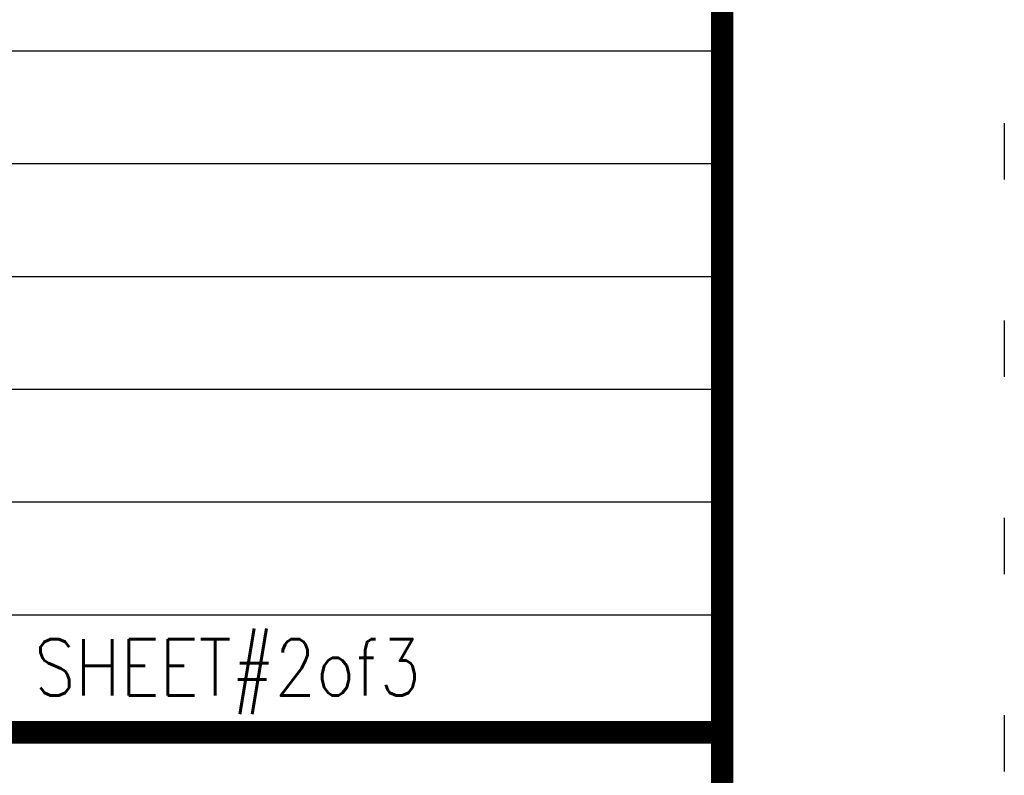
# Model space of a CAD drawing. Header units: feet. Extents: x -26.5 to 0.6, y 11.5 to 22.5.
# Tile 410 of 622: x -10.5 to -8.8, y 12.9 to 14.3. Entities that reach past the tile are written whole.
import ezdxf

# ---------------------------------------------------------------- set-up
doc = ezdxf.new("R2010")
doc.units = ezdxf.units.FT
doc.header["$MEASUREMENT"] = 0
doc.linetypes.add('DOT2', pattern=[0.125, 0, -0.125])
doc.layers.get('0').update_dxf_attribs({"linetype": 'CONTINUOUS'})
doc.layers.get('DEFPOINTS').update_dxf_attribs({"linetype": 'CONTINUOUS'})
doc.layers.add('BORDER', color=252, linetype='CONTINUOUS')
doc.styles.add('Romans', font='romans.shx', dxfattribs={"width": 0.85})

msp = doc.modelspace()

# ---------------------------------------------------------------- linework, layer by layer
for points in [[(-16.7521, 14.224), (-9.2521, 14.224)], [(-16.7521, 14.024), (-9.2521, 14.024)], [(-16.7521, 13.824), (-9.2521, 13.824)], [(-16.7521, 13.624), (-9.2521, 13.624)], [(-16.7521, 13.424), (-9.2521, 13.424)], [(-16.7521, 13.224), (-9.2521, 13.224)]]:
    msp.add_lwpolyline(points)
at = {"layer": 'BORDER', "color": 7, "const_width": 0.04}
msp.add_lwpolyline([(-16.7521, 11.9959), (-16.7521, 21.9959), (-9.2521, 21.9959), (-9.2521, 11.9959)], close=True, dxfattribs=at)
msp.add_lwpolyline([(-16.7521, 13.0154), (-9.2521, 13.0154)], dxfattribs=at)
at = {"layer": 'DEFPOINTS', "color": 7, "linetype": 'DOT2', "ltscale": 2}
msp.add_lwpolyline([(-17.2521, 11.4959), (-17.2521, 22.4959), (-8.7521, 22.4959), (-8.7521, 11.4959)], close=True, dxfattribs=at)

# ---------------------------------------------------------------- texts
at = {"layer": 'BORDER', "color": 7, "style": 'Romans', "width": 0.85}
msp.add_text('SHEET#2of3 ', height=0.1, dxfattribs=at).set_placement((-10.4712, 13.0809))

doc.saveas('drawing.dxf')
